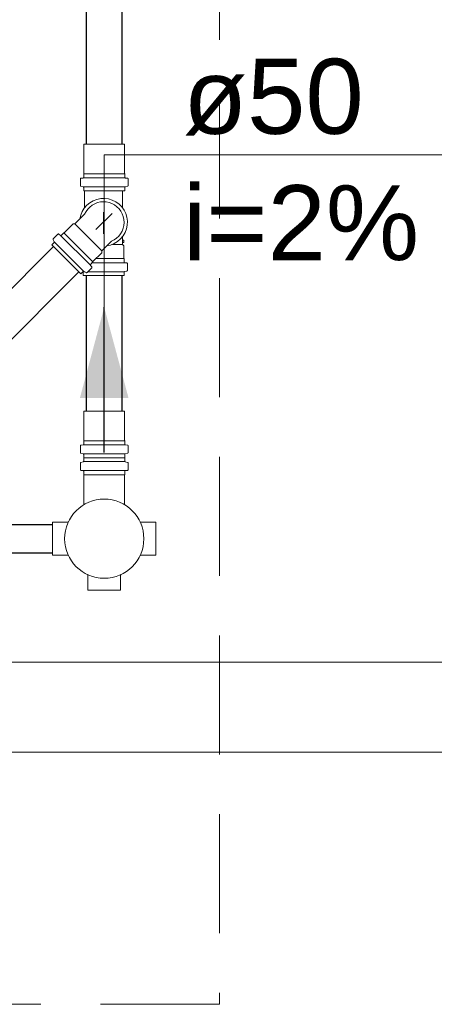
# Model space of a CAD drawing. Header units: millimetres. Extents: x 321 to 585, y -277 to 9.
# Tile 677 of 1056: x 350.07 to 351.17, y -39.85 to -37.22. Entities that reach past the tile are written whole.
import ezdxf

# ---------------------------------------------------------------- set-up
doc = ezdxf.new("R2010")
doc.units = ezdxf.units.MM
doc.header["$MEASUREMENT"] = 0
doc.linetypes.add('HIDDEN2', pattern=[0.47625, 0.3175, -0.15875])
doc.linetypes.add('NULL', pattern=[0])
for name, color, linetype, lineweight in [('CV-Condutos', 1, 'Continuous', 25), ('DI-Detalhes', 5, 'HIDDEN2', 9), ('IFC-Viga-Contorno', 66, 'Continuous', 5), ('Simbolos', 5, 'Continuous', 20), ('Simbolos_int', 2, 'Continuous', 15), ('TQ-Condutos', 3, 'Continuous', 25), ('TQ-Sentido conduto', 9, 'Continuous', 30), ('TQ-Textos conduto', 7, 'Continuous', 9)]:
    doc.layers.add(name, color=color, linetype=linetype, lineweight=lineweight)
doc.styles.add('Arial', font='arial.ttf')

msp = doc.modelspace()

# ---------------------------------------------------------------- hatches: boundary and pattern name
at = {"layer": 'TQ-Sentido conduto', "linetype": 'Continuous'}
msp.add_hatch(color=7, dxfattribs=at).paths.add_polyline_path([(350.2906, -37.9876), (350.2259, -38.229), (350.3553, -38.229)])

# ---------------------------------------------------------------- linework, layer by layer
at = {"layer": 'CV-Condutos'}
for p, q in [((350.1558, -37.8259), (349.3562, -38.6255)), ((350.223, -37.8931), (349.4234, -38.6927))]:
    msp.add_line(p, q, dxfattribs=at)
at = {"layer": 'DI-Detalhes'}
msp.add_lwpolyline([(342.9614, -34.0995), (350.5979, -34.0995), (350.5979, -39.845), (342.9614, -39.845), (342.9614, -34.0995)], dxfattribs=at)
at = {"layer": 'IFC-Viga-Contorno', "color": 7, "lineweight": 5}
for p, q in [((347.3745, -38.9332), (351.8891, -38.9332)), ((349.7489, -38.9332), (351.8891, -38.9332)), ((344.7111, -39.1732), (356.7037, -39.1732)), ((344.7111, -39.1732), (356.7037, -39.1732))]:
    msp.add_line(p, q, dxfattribs=at)
at = {"layer": 'Simbolos'}
for p, q in [((350.2363, -37.6312), (350.2363, -37.5531)), ((350.3449, -37.6312), (350.3449, -37.5531)), ((350.227, -37.663), (350.227, -37.6455)), ((350.2288, -37.6435), (350.2341, -37.643)), ((350.2359, -37.6316), (350.2363, -37.6312)), ((350.2359, -37.641), (350.2359, -37.6316)), ((350.3453, -37.6316), (350.3449, -37.6312)), ((350.3453, -37.641), (350.3453, -37.6316)), ((350.3524, -37.6435), (350.3471, -37.643)), ((350.3542, -37.663), (350.3542, -37.6455)), ((350.2285, -37.6649), (350.2344, -37.6665)), ((350.2359, -37.6771), (350.2359, -37.6684)), ((350.3453, -37.6771), (350.2359, -37.6771)), ((350.2381, -37.7225), (350.2381, -37.6771)), ((350.3395, -37.7225), (350.3395, -37.6771)), ((350.3453, -37.6771), (350.3453, -37.6684)), ((350.3527, -37.6649), (350.3468, -37.6665)), ((350.2127, -37.7653), (350.2385, -37.7396)), ((350.1839, -37.7891), (350.2077, -37.7653)), ((350.2077, -37.7653), (350.2127, -37.7653)), ((350.1546, -37.8074), (350.1576, -37.8127)), ((350.1549, -37.805), (350.1673, -37.7926)), ((350.17, -37.7924), (350.174, -37.7958)), ((350.1767, -37.7957), (350.1833, -37.7891)), ((350.1833, -37.7891), (350.1839, -37.7891)), ((350.3395, -37.82), (350.3395, -37.7993)), ((350.3395, -37.8084), (350.3425, -37.8087)), ((350.3425, -37.8146), (350.3425, -37.8087)), ((350.1512, -37.8213), (350.1573, -37.8151)), ((350.2285, -37.8986), (350.1512, -37.8213)), ((350.2844, -37.837), (350.3102, -37.8113)), ((350.2844, -37.8421), (350.2844, -37.837)), ((350.3395, -37.8148), (350.3425, -37.8146)), ((350.3431, -37.8236), (350.3395, -37.82)), ((350.3431, -37.8572), (350.3431, -37.8236)), ((350.2607, -37.8659), (350.2844, -37.8421)), ((350.3435, -37.8576), (350.3431, -37.8572)), ((350.3435, -37.867), (350.3435, -37.8576)), ((350.2448, -37.8949), (350.2572, -37.8825)), ((350.2573, -37.8798), (350.254, -37.8758)), ((350.2541, -37.8731), (350.2607, -37.8664)), ((350.2607, -37.8664), (350.2607, -37.8659)), ((350.3506, -37.8695), (350.3454, -37.869)), ((350.3524, -37.889), (350.3524, -37.8715)), ((350.2285, -37.8986), (350.2347, -37.8925)), ((350.2341, -37.9031), (350.2341, -37.8944)), ((350.3435, -37.9031), (350.2341, -37.9031)), ((350.2424, -37.8952), (350.2371, -37.8921)), ((350.3435, -37.9031), (350.3435, -37.8944)), ((350.351, -37.8909), (350.345, -37.8925)), ((350.2363, -38.3427), (350.2363, -38.2646)), ((350.3449, -38.3427), (350.3449, -38.2646)), ((350.227, -38.3744), (350.227, -38.3569)), ((350.2288, -38.3549), (350.2341, -38.3544)), ((350.2359, -38.3431), (350.2363, -38.3427)), ((350.2359, -38.3524), (350.2359, -38.3431)), ((350.3453, -38.3431), (350.3449, -38.3427)), ((350.3453, -38.3524), (350.3453, -38.3431)), ((350.3524, -38.3549), (350.3471, -38.3544)), ((350.3542, -38.3744), (350.3542, -38.3569)), ((350.2285, -38.3763), (350.2344, -38.3779)), ((350.2359, -38.3886), (350.2359, -38.3799)), ((350.3453, -38.3886), (350.3453, -38.3799)), ((350.3527, -38.3763), (350.3468, -38.3779)), ((350.227, -38.4027), (350.227, -38.4202)), ((350.2285, -38.4008), (350.2344, -38.3992)), ((350.3453, -38.3886), (350.2359, -38.3886)), ((350.3453, -38.3886), (350.2359, -38.3886)), ((350.2359, -38.3886), (350.2359, -38.3973)), ((350.3453, -38.3886), (350.3453, -38.3973)), ((350.3527, -38.4008), (350.3468, -38.3992)), ((350.3542, -38.4027), (350.3542, -38.4202)), ((350.2288, -38.4222), (350.2341, -38.4227)), ((350.2359, -38.4247), (350.2359, -38.4337)), ((350.2359, -38.4337), (350.2363, -38.4343)), ((350.2363, -38.5136), (350.2363, -38.4343)), ((350.3453, -38.4337), (350.3449, -38.4343)), ((350.3449, -38.5136), (350.3449, -38.4343)), ((350.3453, -38.4247), (350.3453, -38.4337)), ((350.3524, -38.4222), (350.3471, -38.4227)), ((350.153, -38.5606), (350.153, -38.6478)), ((350.1925, -38.5606), (350.153, -38.5606)), ((350.3887, -38.5606), (350.4282, -38.5606)), ((350.4282, -38.5606), (350.4282, -38.6478)), ((350.1925, -38.6478), (350.153, -38.6478)), ((350.3887, -38.6478), (350.4282, -38.6478)), ((350.247, -38.7023), (350.247, -38.7418)), ((350.3342, -38.7023), (350.3342, -38.7418)), ((350.3342, -38.7418), (350.247, -38.7418))]:
    msp.add_line(p, q, dxfattribs=at)
for points in [[(350.2288, -37.6435), (350.2285, -37.6435), (350.2282, -37.6436), (350.2279, -37.6438), (350.2276, -37.644), (350.2274, -37.6442), (350.2272, -37.6445), (350.2271, -37.6448), (350.227, -37.6451), (350.227, -37.6455)], [(350.2341, -37.643), (350.2344, -37.6429), (350.2347, -37.6428), (350.235, -37.6427), (350.2353, -37.6425), (350.2355, -37.6422), (350.2357, -37.642), (350.2358, -37.6417), (350.2359, -37.6413), (350.2359, -37.641)], [(350.3453, -37.641), (350.3453, -37.6413), (350.3454, -37.6417), (350.3455, -37.642), (350.3457, -37.6422), (350.3459, -37.6425), (350.3462, -37.6427), (350.3465, -37.6428), (350.3468, -37.6429), (350.3471, -37.643)], [(350.3542, -37.6455), (350.3542, -37.6451), (350.3541, -37.6448), (350.354, -37.6445), (350.3538, -37.6442), (350.3536, -37.644), (350.3533, -37.6438), (350.353, -37.6436), (350.3527, -37.6435), (350.3524, -37.6435)], [(350.227, -37.663), (350.227, -37.6633), (350.2271, -37.6636), (350.2272, -37.6638), (350.2273, -37.6641), (350.2275, -37.6643), (350.2277, -37.6645), (350.228, -37.6647), (350.2282, -37.6648), (350.2285, -37.6649)], [(350.2359, -37.6684), (350.2359, -37.6682), (350.2358, -37.6679), (350.2357, -37.6676), (350.2356, -37.6673), (350.2354, -37.6671), (350.2352, -37.6669), (350.235, -37.6667), (350.2347, -37.6666), (350.2344, -37.6665)], [(350.3468, -37.6665), (350.3465, -37.6666), (350.3463, -37.6667), (350.346, -37.6669), (350.3458, -37.6671), (350.3456, -37.6673), (350.3455, -37.6676), (350.3454, -37.6679), (350.3453, -37.6682), (350.3453, -37.6684)], [(350.3527, -37.6649), (350.353, -37.6648), (350.3533, -37.6647), (350.3535, -37.6645), (350.3537, -37.6643), (350.3539, -37.6641), (350.354, -37.6638), (350.3541, -37.6636), (350.3542, -37.6633), (350.3542, -37.663)], [(350.3102, -37.8113), (350.3172, -37.8077), (350.3237, -37.8031), (350.3294, -37.7976), (350.3343, -37.7914), (350.3382, -37.7845), (350.3411, -37.7771), (350.3429, -37.7694), (350.3435, -37.7615), (350.3431, -37.7536), (350.3414, -37.7459), (350.3387, -37.7385), (350.335, -37.7315), (350.3302, -37.7251), (350.3246, -37.7195), (350.3183, -37.7148), (350.3113, -37.711), (350.3039, -37.7083), (350.2961, -37.7067), (350.2882, -37.7062), (350.2803, -37.7069), (350.2726, -37.7087), (350.2653, -37.7116), (350.2584, -37.7155), (350.2521, -37.7204), (350.2467, -37.7261), (350.2421, -37.7325), (350.2385, -37.7396)], [(350.1549, -37.8049), (350.1547, -37.8052), (350.1545, -37.8054), (350.1544, -37.8057), (350.1543, -37.806), (350.1543, -37.8062), (350.1543, -37.8065), (350.1544, -37.8068), (350.1544, -37.8071), (350.1546, -37.8074)], [(350.17, -37.7924), (350.1697, -37.7922), (350.1694, -37.7921), (350.1691, -37.792), (350.1688, -37.792), (350.1685, -37.792), (350.1681, -37.792), (350.1678, -37.7922), (350.1675, -37.7923), (350.1673, -37.7925)], [(350.174, -37.7958), (350.1743, -37.796), (350.1746, -37.7962), (350.1749, -37.7963), (350.1752, -37.7963), (350.1756, -37.7963), (350.1759, -37.7962), (350.1762, -37.7961), (350.1765, -37.7959), (350.1767, -37.7957)], [(350.1573, -37.8151), (350.1575, -37.8149), (350.1577, -37.8146), (350.1578, -37.8144), (350.1579, -37.8141), (350.1579, -37.8138), (350.1579, -37.8135), (350.1579, -37.8132), (350.1578, -37.8129), (350.1576, -37.8127)], [(350.2541, -37.8731), (350.2539, -37.8733), (350.2537, -37.8736), (350.2536, -37.8739), (350.2535, -37.8742), (350.2535, -37.8746), (350.2535, -37.8749), (350.2536, -37.8752), (350.2538, -37.8755), (350.254, -37.8758)], [(350.2572, -37.8825), (350.2574, -37.8822), (350.2576, -37.882), (350.2577, -37.8817), (350.2578, -37.8813), (350.2578, -37.881), (350.2578, -37.8807), (350.2577, -37.8804), (350.2575, -37.8801), (350.2573, -37.8798)], [(350.3435, -37.867), (350.3436, -37.8673), (350.3437, -37.8677), (350.3438, -37.868), (350.344, -37.8682), (350.3442, -37.8685), (350.3444, -37.8687), (350.3447, -37.8688), (350.345, -37.8689), (350.3454, -37.869)], [(350.3524, -37.8715), (350.3524, -37.8711), (350.3523, -37.8708), (350.3522, -37.8705), (350.352, -37.8702), (350.3518, -37.87), (350.3515, -37.8698), (350.3513, -37.8696), (350.3509, -37.8695), (350.3506, -37.8695)], [(350.351, -37.8909), (350.3512, -37.8908), (350.3515, -37.8907), (350.3517, -37.8905), (350.3519, -37.8903), (350.3521, -37.8901), (350.3523, -37.8898), (350.3524, -37.8896), (350.3524, -37.8893), (350.3524, -37.889)], [(350.2341, -37.8944), (350.2341, -37.8943), (350.2341, -37.8942), (350.2341, -37.8941), (350.2341, -37.8939), (350.234, -37.8938), (350.234, -37.8937), (350.2339, -37.8936), (350.2339, -37.8934), (350.2338, -37.8933)], [(350.2371, -37.8922), (350.2368, -37.892), (350.2366, -37.8919), (350.2363, -37.8919), (350.236, -37.8919), (350.2357, -37.8919), (350.2354, -37.892), (350.2352, -37.8921), (350.2349, -37.8923), (350.2347, -37.8925)], [(350.2424, -37.8952), (350.2427, -37.8953), (350.243, -37.8954), (350.2433, -37.8955), (350.2435, -37.8955), (350.2438, -37.8954), (350.2441, -37.8954), (350.2444, -37.8952), (350.2446, -37.8951), (350.2448, -37.8949)], [(350.345, -37.8925), (350.3448, -37.8926), (350.3445, -37.8927), (350.3443, -37.8929), (350.3441, -37.8931), (350.3439, -37.8933), (350.3437, -37.8936), (350.3436, -37.8939), (350.3436, -37.8942), (350.3435, -37.8944)], [(350.2288, -38.3549), (350.2285, -38.3549), (350.2282, -38.3551), (350.2279, -38.3552), (350.2276, -38.3554), (350.2274, -38.3557), (350.2272, -38.3559), (350.2271, -38.3562), (350.227, -38.3566), (350.227, -38.3569)], [(350.2341, -38.3544), (350.2344, -38.3544), (350.2347, -38.3543), (350.235, -38.3541), (350.2353, -38.3539), (350.2355, -38.3537), (350.2357, -38.3534), (350.2358, -38.3531), (350.2359, -38.3528), (350.2359, -38.3524)], [(350.3453, -38.3524), (350.3453, -38.3528), (350.3454, -38.3531), (350.3455, -38.3534), (350.3457, -38.3537), (350.3459, -38.3539), (350.3462, -38.3541), (350.3465, -38.3543), (350.3468, -38.3544), (350.3471, -38.3544)], [(350.3542, -38.3569), (350.3542, -38.3566), (350.3541, -38.3562), (350.354, -38.3559), (350.3538, -38.3557), (350.3536, -38.3554), (350.3533, -38.3552), (350.353, -38.3551), (350.3527, -38.3549), (350.3524, -38.3549)], [(350.227, -38.3744), (350.227, -38.3747), (350.2271, -38.375), (350.2272, -38.3753), (350.2273, -38.3755), (350.2275, -38.3757), (350.2277, -38.3759), (350.228, -38.3761), (350.2282, -38.3762), (350.2285, -38.3763)], [(350.2359, -38.3799), (350.2359, -38.3796), (350.2358, -38.3793), (350.2357, -38.379), (350.2356, -38.3788), (350.2354, -38.3785), (350.2352, -38.3783), (350.235, -38.3782), (350.2347, -38.378), (350.2344, -38.3779)], [(350.3468, -38.3779), (350.3465, -38.378), (350.3463, -38.3782), (350.346, -38.3783), (350.3458, -38.3785), (350.3456, -38.3788), (350.3455, -38.379), (350.3454, -38.3793), (350.3453, -38.3796), (350.3453, -38.3799)], [(350.3527, -38.3763), (350.353, -38.3762), (350.3533, -38.3761), (350.3535, -38.3759), (350.3537, -38.3757), (350.3539, -38.3755), (350.354, -38.3753), (350.3541, -38.375), (350.3542, -38.3747), (350.3542, -38.3744)], [(350.2285, -38.4008), (350.2282, -38.4009), (350.228, -38.401), (350.2277, -38.4012), (350.2275, -38.4014), (350.2273, -38.4016), (350.2272, -38.4019), (350.2271, -38.4022), (350.227, -38.4024), (350.227, -38.4027)], [(350.2344, -38.3992), (350.2347, -38.3991), (350.235, -38.399), (350.2352, -38.3988), (350.2354, -38.3986), (350.2356, -38.3984), (350.2357, -38.3981), (350.2358, -38.3978), (350.2359, -38.3976), (350.2359, -38.3973)], [(350.3453, -38.3973), (350.3453, -38.3976), (350.3454, -38.3978), (350.3455, -38.3981), (350.3456, -38.3984), (350.3458, -38.3986), (350.346, -38.3988), (350.3463, -38.399), (350.3465, -38.3991), (350.3468, -38.3992)], [(350.3542, -38.4027), (350.3542, -38.4024), (350.3541, -38.4022), (350.354, -38.4019), (350.3539, -38.4016), (350.3537, -38.4014), (350.3535, -38.4012), (350.3533, -38.401), (350.353, -38.4009), (350.3527, -38.4008)], [(350.227, -38.4202), (350.227, -38.4206), (350.2271, -38.4209), (350.2272, -38.4212), (350.2274, -38.4215), (350.2276, -38.4217), (350.2279, -38.4219), (350.2282, -38.4221), (350.2285, -38.4222), (350.2288, -38.4222)], [(350.2359, -38.4247), (350.2359, -38.4244), (350.2358, -38.4241), (350.2357, -38.4238), (350.2355, -38.4235), (350.2353, -38.4232), (350.235, -38.423), (350.2347, -38.4229), (350.2344, -38.4228), (350.2341, -38.4227)], [(350.3471, -38.4227), (350.3468, -38.4228), (350.3465, -38.4229), (350.3462, -38.423), (350.3459, -38.4232), (350.3457, -38.4235), (350.3455, -38.4238), (350.3454, -38.4241), (350.3453, -38.4244), (350.3453, -38.4247)], [(350.3524, -38.4222), (350.3527, -38.4222), (350.353, -38.4221), (350.3533, -38.4219), (350.3536, -38.4217), (350.3538, -38.4215), (350.354, -38.4212), (350.3541, -38.4209), (350.3542, -38.4206), (350.3542, -38.4202)], [(350.1925, -38.5606), (350.1929, -38.5605), (350.1932, -38.5605), (350.1936, -38.5604), (350.1939, -38.5602), (350.1943, -38.56), (350.1946, -38.5598), (350.1948, -38.5595), (350.195, -38.5592), (350.1952, -38.5589)], [(350.386, -38.5589), (350.3862, -38.5592), (350.3864, -38.5595), (350.3867, -38.5598), (350.3869, -38.56), (350.3873, -38.5602), (350.3876, -38.5604), (350.388, -38.5605), (350.3883, -38.5605), (350.3887, -38.5606)], [(350.1952, -38.6495), (350.195, -38.6491), (350.1948, -38.6488), (350.1946, -38.6486), (350.1943, -38.6483), (350.1939, -38.6481), (350.1936, -38.648), (350.1932, -38.6479), (350.1929, -38.6478), (350.1925, -38.6478)], [(350.3887, -38.6478), (350.3883, -38.6478), (350.388, -38.6479), (350.3876, -38.648), (350.3873, -38.6481), (350.3869, -38.6483), (350.3867, -38.6486), (350.3864, -38.6488), (350.3862, -38.6491), (350.386, -38.6495)], [(350.247, -38.7023), (350.247, -38.7019), (350.2469, -38.7015), (350.2468, -38.7012), (350.2466, -38.7008), (350.2464, -38.7005), (350.2462, -38.7002), (350.2459, -38.7), (350.2456, -38.6997), (350.2453, -38.6996)], [(350.3359, -38.6996), (350.3356, -38.6997), (350.3353, -38.7), (350.335, -38.7002), (350.3348, -38.7005), (350.3346, -38.7008), (350.3344, -38.7012), (350.3343, -38.7015), (350.3342, -38.7019), (350.3342, -38.7023)]]:
    msp.add_lwpolyline(points, dxfattribs=at)
msp.add_circle((350.2906, -38.6042), 0.1056, dxfattribs=at)
at = {"layer": 'Simbolos_int'}
for p, q in [((350.3449, -37.5531), (350.2363, -37.5531)), ((350.3453, -37.6316), (350.2359, -37.6316)), ((350.3453, -37.6428), (350.2359, -37.6428)), ((350.3453, -37.6669), (350.2359, -37.6669)), ((350.3395, -37.6771), (350.2381, -37.6771)), ((350.3114, -37.7375), (350.2685, -37.7804)), ((350.2888, -37.7338), (350.2888, -37.7922)), ((350.2127, -37.7653), (350.2844, -37.837)), ((350.2528, -37.8744), (350.1754, -37.797)), ((350.1833, -37.7891), (350.2607, -37.8664)), ((350.2358, -37.8914), (350.1584, -37.814)), ((350.3395, -37.82), (350.3123, -37.82)), ((350.3431, -37.8572), (350.2693, -37.8572)), ((350.3435, -37.8688), (350.2583, -37.8688)), ((350.2384, -37.8929), (350.2341, -37.8929)), ((350.3435, -37.8929), (350.2468, -37.8929)), ((350.3449, -38.2646), (350.2363, -38.2646)), ((350.3453, -38.3431), (350.2359, -38.3431)), ((350.3453, -38.3543), (350.2359, -38.3543)), ((350.3453, -38.3783), (350.2359, -38.3783)), ((350.2359, -38.3988), (350.3453, -38.3988)), ((350.2359, -38.4229), (350.3453, -38.4229)), ((350.2363, -38.4343), (350.2906, -38.4343)), ((350.3449, -38.4343), (350.2906, -38.4343))]:
    msp.add_line(p, q, dxfattribs=at)
msp.add_lwpolyline([(350.2975, -37.8239), (350.3077, -37.8217), (350.3174, -37.8177), (350.3263, -37.8123), (350.3342, -37.8055), (350.3409, -37.7974), (350.3462, -37.7884), (350.3499, -37.7787), (350.352, -37.7685), (350.3524, -37.758), (350.351, -37.7477), (350.348, -37.7377), (350.3434, -37.7283), (350.3374, -37.7198), (350.33, -37.7124), (350.3215, -37.7063), (350.3121, -37.7017), (350.3021, -37.6987), (350.2918, -37.6974), (350.2813, -37.6978), (350.2711, -37.6999), (350.2613, -37.7036), (350.2523, -37.7089), (350.2443, -37.7155), (350.2375, -37.7234), (350.232, -37.7323), (350.2281, -37.742), (350.2258, -37.7522)], dxfattribs=at)
at = {"layer": 'TQ-Condutos'}
for p, q in [((350.2431, -37.5531), (350.2431, -35.0683)), ((350.3381, -37.5531), (350.3381, -35.0683)), ((350.2431, -38.2646), (350.2431, -37.9031)), ((350.3381, -38.2646), (350.3381, -37.9031)), ((349.8836, -38.5666), (350.153, -38.5666)), ((349.8836, -38.6418), (350.153, -38.6418))]:
    msp.add_line(p, q, dxfattribs=at)
at = {"layer": 'TQ-Sentido conduto'}
msp.add_lwpolyline([(350.2906, -38.3749), (350.2906, -37.9876)], dxfattribs=at)
at = {"layer": 'TQ-Textos conduto'}
msp.add_lwpolyline([(350.2906, -38.1812), (350.2906, -37.5812), (351.4596, -37.5812)], dxfattribs=at)

# ---------------------------------------------------------------- texts
at = {"layer": 'TQ-Textos conduto', "linetype": 'NULL', "char_height": 0.2, "attachment_point": 7, "line_spacing_factor": 0.6, "style": 'Arial'}
for s, insert, width in [('ø50', (350.5006, -37.5306), 0.962805), ('i=2%', (350.5006, -37.8639), 1.257927)]:
    msp.add_mtext(s, dxfattribs=dict(at, insert=insert, width=width))

doc.saveas('drawing.dxf')
